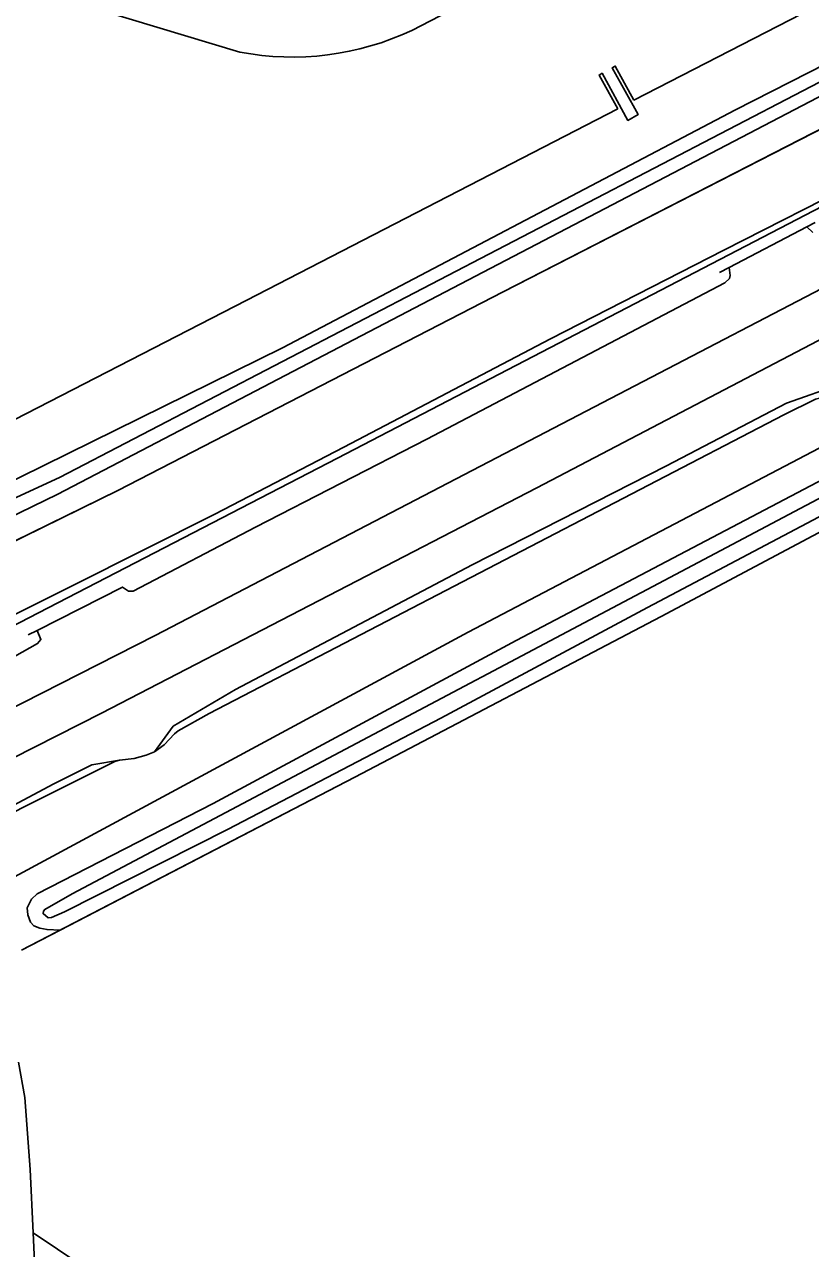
# Model space of a CAD drawing. Extents: x 194485 to 197793, y 468269 to 470822.
# Drawn here: x 196051.8 to 196122.3, y 469222.9 to 469332.6 of the extents above; entities that cross this region are included whole.
import ezdxf

# ---------------------------------------------------------------- set-up
doc = ezdxf.new("R2010")
doc.units = 0
for name, color, linetype in [('BGT begrenzing kruinlijn', 7, 'Continuous'), ('BGT grensvlak begroeid terreindeel', 7, 'Continuous'), ('BGT grensvlak begroeid terreindeel LR', 7, 'Continuous'), ('BGT grensvlak ondersteunend wegdeel', 7, 'Continuous'), ('BGT grensvlak waterdeel', 7, 'Continuous'), ('BGT grensvlak wegdeel', 7, 'Continuous'), ('BGT lijnelement scheiding geluidsscherm', 7, 'Continuous'), ('BGT lijnelement scheiding hek', 7, 'Continuous'), ('BGT lijnelement scheiding muur', 7, 'Continuous'), ('BGT lijnelement spoor trein', 7, 'Continuous')]:
    doc.layers.add(name, color=color, linetype=linetype)

msp = doc.modelspace()

# ---------------------------------------------------------------- linework, layer by layer
at = {"layer": 'BGT begrenzing kruinlijn'}
for p, q in [((196221.84, 469373.73), (196094.73, 469308.65)), ((196094.73, 469308.65), (196060.16, 469290.83)), ((196060.16, 469290.83), (196048.27, 469285.01))]:
    msp.add_line(p, q, dxfattribs=at)
msp.add_lwpolyline([(196126.98, 469318.72), (196114.52, 469312.37), (196098.98, 469304.44), (196080.43, 469294.71), (196068.87, 469288.71), (196056.14, 469282.31), (196044.37, 469276.47), (196042.15, 469275.13), (196041.23, 469274.06), (196040.88, 469272.12), (196040.89, 469270.92)], dxfattribs=at)
at = {"layer": 'BGT grensvlak begroeid terreindeel'}
for points in [[(196157.98, 469346.54), (196115.58, 469324.95), (196074.95, 469303.62), (196042.84, 469287.81), (196030.08, 469282.28)], [(196054.99, 469251.42), (196081.42, 469265.14), (196108.89, 469279.54), (196132.33, 469291.99), (196157.01, 469304.87), (196175.29, 469314.59)], [(196054.99, 469251.42), (196053.82, 469251.48), (196053.17, 469251.61), (196052.65, 469251.82), (196052.34, 469252.14), (196052.09, 469252.79), (196052.05, 469253.41), (196052.42, 469254.2), (196052.95, 469254.68), (196068.71, 469262.77), (196095.91, 469277.39), (196129.93, 469295.26)]]:
    msp.add_lwpolyline(points, dxfattribs=at)
at = {"layer": 'BGT grensvlak begroeid terreindeel LR'}
msp.add_line((196054.99, 469251.42), (196051.54, 469249.63), dxfattribs=at)
for points in [[(196048.21, 469254.78), (196091.6, 469278.12), (196129.87, 469298.18), (196166.12, 469317.52), (196222.69, 469347.06), (196275.87, 469375.01), (196313.01, 469394.42), (196319.64, 469397.61), (196322.68, 469398.23), (196325.72, 469399.63), (196330.13, 469402.11), (196334.01, 469404.12), (196337.8, 469406.8), (196347.04, 469412.04), (196370.66, 469424.46), (196373.16, 469425.66), (196379.54, 469429.17), (196403.97, 469442.19), (196436.15, 469459.18)], [(196063.47, 469267.42), (196064.32, 469268.03), (196065.24, 469269.03), (196065.59, 469269.3), (196068.36, 469270.83), (196119.91, 469297.6), (196122.75, 469299.03), (196123.95, 469299.33), (196125.63, 469300.06), (196127.24, 469301.02), (196127.85, 469301.47), (196128.39, 469302), (196129.08, 469302.41), (196184.39, 469331.31)], [(196042.75, 469257.97), (196059.89, 469266.54), (196060.33, 469266.67)]]:
    msp.add_lwpolyline(points, dxfattribs=at)
at = {"layer": 'BGT grensvlak ondersteunend wegdeel'}
msp.add_lwpolyline([(196052.58, 469224.29), (196061.22, 469218.5), (196068, 469215.13), (196070.5, 469214.69), (196073, 469215.06), (196079.5, 469217.92), (196093.86, 469214.54), (196094.12, 469209.76), (196095.08, 469207.35), (196098.7, 469204.04), (196101.07, 469202.85), (196141.58, 469191.14)], dxfattribs=at)
at = {"layer": 'BGT grensvlak waterdeel'}
msp.add_line((196086.54, 469332.07), (196167.74, 469374.16), dxfattribs=at)
for points in [[(196208.38, 469378.23), (196163.47, 469355.14), (196106.46, 469325.81)], [(196017.28, 469306.17), (196027.72, 469316.14), (196040.29, 469329.96), (196046.27, 469337.63), (196071.12, 469330.12)], [(196106.46, 469325.81), (196104.79, 469328.88), (196104.51, 469328.73), (196106.83, 469324.53), (196105.92, 469324.01), (196103.61, 469328.23), (196103.33, 469328.07), (196105.02, 469325.04)], [(196028.07, 469285.46), (196071.67, 469307.86), (196105.02, 469325.04)], [(196129.07, 469293.27), (196056.08, 469254.68), (196053.62, 469253.28), (196053.49, 469253.12), (196053.47, 469252.91), (196053.91, 469252.54), (196054.23, 469252.55), (196055.39, 469253.07)], [(196055.39, 469253.07), (196070.08, 469260.48), (196089.13, 469270.43), (196107.68, 469280.35), (196131, 469292.65)]]:
    msp.add_lwpolyline(points, dxfattribs=at)
msp.add_arc((196075.84, 469354.75), 25.07, 259.1513, 295.2634, dxfattribs=at)
at = {"layer": 'BGT grensvlak wegdeel'}
msp.add_line((196052.58, 469224.29), (196052.71, 469221.7), dxfattribs=at)
for points in [[(196054.78, 469290.49), (196148.78, 469339.57), (196237.03, 469384.57), (196312.41, 469423.39), (196336.61, 469435.95), (196340.19, 469437.82), (196376.03, 469456.61)], [(196333.1, 469435.83), (196332.02, 469435.25), (196321.25, 469429.48), (196307.15, 469421.93), (196236.52, 469385.56), (196148.28, 469340.56), (196054.95, 469292.01), (196030.87, 469280.9)], [(196063.47, 469267.42), (196065.14, 469269.71), (196070.72, 469272.98), (196091.94, 469284.17), (196109.39, 469293.04), (196120.14, 469298.67), (196125.07, 469300.39), (196128.33, 469302.74), (196137.73, 469307.96), (196183.12, 469331.42), (196184.39, 469331.31)], [(196122.52, 469313.97), (196121.96, 469314.46), (196115, 469310.83), (196115.1, 469310.09), (196115.02, 469309.84), (196114.62, 469309.45), (196087.89, 469295.44), (196072.52, 469287.55), (196061.54, 469281.8), (196061.13, 469281.8), (196060.6, 469282.17), (196052.93, 469278.27), (196053.27, 469277.47), (196052.98, 469277.11), (196050.89, 469275.95), (196049.03, 469275.09), (196047.08, 469274.41), (196043.73, 469272.74), (196040.89, 469270.92)], [(196054.78, 469290.49), (196045.6, 469286.05), (196041.01, 469284.18)], [(196060.33, 469266.67), (196057.85, 469266.24), (196054.42, 469264.54), (196043.01, 469258.47)], [(196060.33, 469266.67), (196061.63, 469266.8), (196062.71, 469267.1), (196063.47, 469267.42)], [(196051.27, 469239.58), (196051.84, 469236.42), (196052.3, 469229.97), (196052.58, 469224.29)]]:
    msp.add_lwpolyline(points, dxfattribs=at)
at = {"layer": 'BGT lijnelement scheiding geluidsscherm'}
msp.add_lwpolyline([(196042.67, 469274.53), (196079.86, 469293.74), (196127.16, 469318.3), (196229.31, 469371.65), (196281.98, 469398.77), (196384.69, 469452.7), (196509.24, 469517.68), (196513.35, 469516.76), (196516.87, 469518.54)], dxfattribs=at)
at = {"layer": 'BGT lijnelement scheiding hek'}
for points in [[(196294.61, 469411.29), (196279.59, 469403.33), (196248.75, 469387.61), (196221.84, 469373.73), (196094.73, 469308.65), (196060.16, 469290.83), (196048.27, 469285.01), (196040.95, 469281.94)], [(196051.54, 469249.63), (196081.42, 469265.14), (196108.89, 469279.54), (196132.33, 469291.99), (196157.01, 469304.87), (196186.42, 469320.51), (196231.44, 469344.07), (196261.46, 469360.13), (196286.17, 469372.99), (196293.37, 469376.95), (196308.4, 469384.79), (196323.26, 469392.77), (196340.65, 469401.77)]]:
    msp.add_lwpolyline(points, dxfattribs=at)
at = {"layer": 'BGT lijnelement scheiding muur'}
for points in [[(196114.15, 469310.38), (196115, 469310.83), (196121.96, 469314.46), (196122.71, 469314.86)], [(196052.14, 469277.88), (196052.93, 469278.27), (196060.6, 469282.17)]]:
    msp.add_lwpolyline(points, dxfattribs=at)
at = {"layer": 'BGT lijnelement spoor trein'}
for points in [[(196038.41, 469265.15), (196046.5, 469269.19), (196063.51, 469277.84), (196167.83, 469332.09), (196203.89, 469350.95), (196284.97, 469393.04), (196353.79, 469429.07), (196524.89, 469518.1)], [(196040.18, 469261.52), (196042.78, 469262.82), (196058.71, 469270.88), (196097.76, 469291.08), (196126.83, 469306.28), (196232.9, 469361.32), (196461.6, 469480.66), (196530.55, 469516.49)]]:
    msp.add_lwpolyline(points, dxfattribs=at)

doc.saveas('drawing.dxf')
